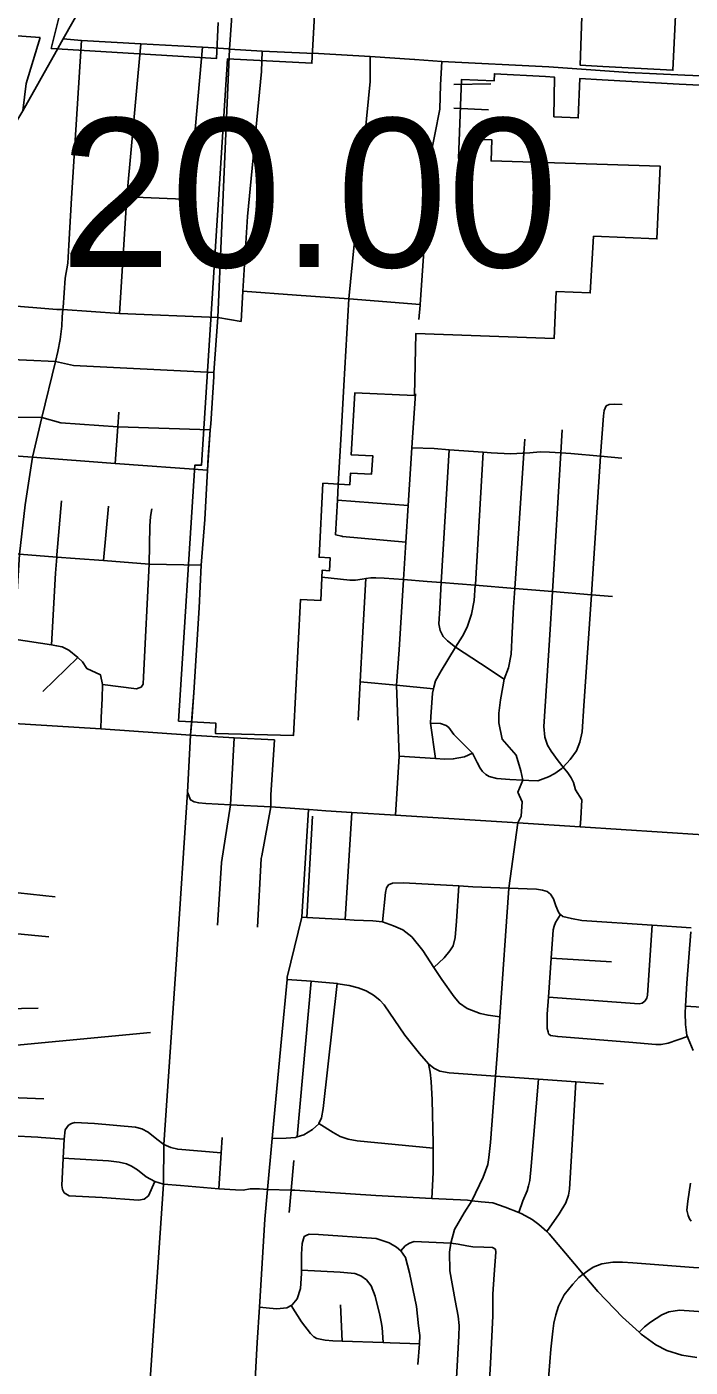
# Model space of a CAD drawing. Extents: x 1659811 to 1934326, y 644115 to 934867.
# Drawn here: x 1839414 to 1844319, y 728904 to 738816 of the extents above; entities that cross this region are included whole.
import ezdxf

# ---------------------------------------------------------------- set-up
doc = ezdxf.new("R2010")
doc.units = 0
for name, color, linetype in [('Default', 7, 'Continuous'), ('GM_X_City_Street', 7, 'Continuous'), ('GM_X_Corporation', 7, 'Continuous'), ('GM_X_County_Road', 7, 'Continuous'), ('GM_X_State_Route', 7, 'Continuous'), ('GM_X_Township', 7, 'Continuous'), ('GM_X_Township_Road', 7, 'Continuous')]:
    doc.layers.add(name, color=color, linetype=linetype)

msp = doc.modelspace()

# ---------------------------------------------------------------- linework, layer by layer
at = {"layer": 'GM_X_City_Street'}
for points in [[(1838723.3, 738793.1), (1839512.6, 738736.2)], [(1839385.5, 738194), (1839408.8, 738395.6), (1839512.6, 738736.2)], [(1839682.5, 736741.4), (1839698.6, 736957.2), (1839716.5, 737068.6), (1839724.4, 737200), (1839743.8, 737549.3), (1839817.5, 738714.7)], [(1840098.3, 736694.9), (1840153, 737559.7), (1840255.8, 738690.7)], [(1840603.8, 737558.1), (1840612.5, 737579.9), (1840619.4, 737611.8), (1840713.8, 738665)], [(1840902.3, 738651.8), (1840912.9, 738651.1), (1841153.8, 738635), (1841485.6, 738621.9)], [(1842572.3, 738389), (1842844.9, 738394.6)], [(1842570.3, 738214.3), (1842828.5, 738202.2)], [(1840153, 737559.7), (1840573.3, 737541), (1840591.4, 737544.5), (1840603.8, 737558.1)], [(1838532.6, 736816.1), (1839634.7, 736726), (1839681.3, 736725.8), (1840098.3, 736694.9), (1840826.6, 736667.4)], [(1839279.9, 733667.4), (1839319.7, 734287), (1839339.6, 734599.5), (1839359.2, 734917.3), (1839401.1, 735282.1), (1839454.9, 735633.2), (1839525.1, 735926.1), (1839626, 736340.4), (1839644.2, 736414.1), (1839660.9, 736504.4), (1839672.7, 736602.1), (1839676.4, 736671.4), (1839681.3, 736725.8), (1839682.5, 736741.4)], [(1838980.4, 736371.4), (1839626, 736340.4), (1839760.2, 736312.2), (1840795.9, 736258.9)], [(1842265.5, 735778.9), (1842287.2, 736101.1)], [(1838870.5, 735932.7), (1839525.1, 735926.1), (1839664.6, 735888.5), (1840087, 735858.8), (1840769.5, 735835.1)], [(1840066.9, 735587.5), (1840087, 735858.8), (1840095, 735966.9)], [(1843082.8, 733245), (1843125.3, 733241.5), (1843191.6, 733239.2), (1843270.6, 733268.8), (1843317.4, 733295.5), (1843370.5, 733332), (1843379.7, 733341.8), (1843432.6, 733398.3), (1843478.5, 733461), (1843502.4, 733526.5), (1843520.7, 733602.1), (1843532.5, 733794.1), (1843589.4, 734616.2), (1843592.3, 734658.2), (1843655.4, 735640.9), (1843655.8, 735646.5), (1843678.5, 735938.5), (1843683.7, 735978.4), (1843696.7, 736012.1)], [(1843696.7, 736012.1), (1843721.1, 736023.4), (1843757.2, 736024.3), (1843817.2, 736022.5)], [(1843506.4, 732900.4), (1843510.7, 732962.9), (1843516.8, 733100.9), (1843469.9, 733172.6), (1843455.5, 733227.2), (1843438.5, 733261.8), (1843415.6, 733298.6), (1843379.7, 733341.8), (1843342.1, 733387), (1843290.3, 733460.7), (1843263.5, 733503.6), (1843243.3, 733564.3), (1843237.7, 733642.6), (1843278.7, 734280.8), (1843300.5, 734639.6), (1843362.8, 735665.3), (1843373.2, 735835.4)], [(1842140, 732985.4), (1842167.8, 733422.9), (1842148.3, 733947.1), (1842167.5, 734207.9), (1842199.8, 734727.8), (1842217, 735004.2), (1842233.8, 735276.3), (1842260.4, 735702.9), (1842265.4, 735778.3), (1842265.5, 735778.9)], [(1843043.7, 732929), (1843069.7, 732978.5), (1843077.5, 733084.4), (1843044.9, 733155.4), (1843082.8, 733245), (1843067.1, 733313.6), (1843033.3, 733429), (1842928.7, 733548.7), (1842903.3, 733669.5), (1842905, 733741.7), (1842917.2, 733839.6), (1842933.4, 733935.4), (1842943.9, 733990.9), (1842974.6, 734074.8), (1842994.9, 734176.6), (1843002.4, 734334.8), (1843012.7, 734525), (1843022, 734662.3), (1843089.8, 735663), (1843096.8, 735765.8)], [(1838213.9, 735716.7), (1838993, 735665.7), (1839250.2, 735648.9), (1839454.9, 735633.2), (1840066.9, 735587.5), (1840749.1, 735536.8)], [(1842260.4, 735702.9), (1842426.3, 735697), (1842536.1, 735688.8), (1842787.7, 735669.9), (1842848.2, 735665.3), (1842990.2, 735658), (1843038.3, 735660.9), (1843078.4, 735662), (1843089.8, 735663), (1843132.6, 735666.8), (1843208.8, 735673.1), (1843278.9, 735671.4), (1843362.8, 735665.3), (1843436.9, 735659.8), (1843655.4, 735640.9), (1843814.7, 735627.1)], [(1842436, 733406.4), (1842398.7, 733665.9), (1842401, 733715.9), (1842410.5, 733850.3), (1842414.2, 733887.9), (1842421.3, 733921.7), (1842423.5, 733931.7), (1842434.9, 733979.4), (1842477.2, 734054.3), (1842584.1, 734227.8), (1842635, 734310.2), (1842669, 734375.3), (1842701.9, 734472.5), (1842721, 734574.2), (1842730, 734686), (1842730.5, 734692.2), (1842787.7, 735669.9)], [(1842943.9, 733990.9), (1842769.1, 734107.7), (1842584.1, 734227.8), (1842525.8, 734275.4), (1842492.8, 734308.4), (1842470, 734351.2), (1842461.5, 734401.6), (1842467, 734515.7), (1842478.2, 734706.5), (1842536.1, 735688.8)], [(1841695.7, 735059.6), (1841710.4, 735316.7), (1841716.8, 735429.5)], [(1839960.5, 733624.9), (1839964.8, 733708.2), (1839970, 733848), (1839973.5, 733952.1), (1839958.7, 734023.3), (1839858, 734070), (1839825.1, 734120.9), (1839790.1, 734152.7), (1839724.8, 734205.4), (1839675.4, 734230.6), (1839633.5, 734239.5), (1839595.6, 734246.4), (1839625.5, 734774.9), (1839635.2, 734894.1), (1839636.6, 734911), (1839669.6, 735311.1)], [(1839980.2, 734868.6), (1840017.3, 735271.1)], [(1840259.5, 733932.6), (1840274, 733954.3), (1840277.3, 734010.3), (1840318.2, 734843.4), (1840324.4, 735123.7), (1840327.2, 735194.7), (1840339.3, 735251.7)], [(1841710.4, 735316.7), (1842233.8, 735276.3)], [(1841695.7, 735059.6), (1841742.3, 735048.4), (1841747.5, 735047.9), (1842217, 735004.2)], [(1838991.3, 734941.3), (1839359.2, 734917.3), (1839635.2, 734894.1), (1839771.1, 734884.2), (1839980.2, 734868.6), (1840318.2, 734843.4), (1840703.8, 734834.1)], [(1841596.3, 734745.5), (1841801.2, 734724.7), (1841845.5, 734724.7), (1841892.8, 734731.3), (1841920, 734735.6), (1841957.2, 734741.4), (1841995.2, 734742.3), (1842055.2, 734738.5), (1842199.8, 734727.8), (1842374.8, 734714.9), (1842478.2, 734706.5), (1842730, 734686), (1843022, 734662.3), (1843300.5, 734639.6), (1843589.4, 734616.2), (1843744.8, 734603.6)], [(1841863.7, 733689.9), (1841878.7, 733972.2), (1841895.9, 734298.3), (1841920, 734735.6)], [(1838636.5, 734318.7), (1838906, 734298.4), (1839319.7, 734287), (1839595.6, 734246.4)], [(1839531.7, 733901.1), (1839790.1, 734152.7)], [(1839973.5, 733952.1), (1840225.2, 733921.3), (1840245.3, 733926.8), (1840259.5, 733932.6)], [(1841878.7, 733972.2), (1842148.3, 733947.1), (1842421.3, 733921.7)], [(1838314.7, 733722.4), (1838506.5, 733710.8), (1839279.9, 733667.4), (1839960.5, 733624.9), (1840625.4, 733578)], [(1840625.4, 733578), (1840633.3, 733682.6)], [(1842398.7, 733665.9), (1842473.5, 733663.6), (1842515.1, 733648.3), (1842534.7, 733633.7), (1842571.2, 733582.5), (1842709.5, 733443.8), (1842745.1, 733375.2), (1842765, 733333.5), (1842784.1, 733309.2), (1842807.6, 733286.7), (1842831.9, 733271.9), (1842888.7, 733257.2), (1842985.5, 733251.1), (1843082.8, 733245)], [(1840625.4, 733578), (1840602.7, 733155.6)], [(1840625.4, 733578), (1840947.4, 733558), (1841246, 733544.5)], [(1840854.4, 732636.4), (1840920.4, 733063.6), (1840947.4, 733558)], [(1841150.8, 732684.6), (1841218.2, 733047.1), (1841218.2, 733137.3), (1841246, 733544.5)], [(1842167.8, 733422.9), (1842436, 733406.4), (1842502.9, 733400.4), (1842566.7, 733401.7), (1842649.6, 733418.6), (1842709.5, 733443.8)], [(1840520.1, 731919.3), (1840602.7, 733155.6)], [(1840602.7, 733155.6), (1840625.3, 733099.6), (1840651.3, 733084.4), (1840685.2, 733076.6), (1840737.6, 733071.7), (1840920.4, 733063.6), (1841218.2, 733047.1), (1841395.8, 733034.7), (1841496, 733028.8), (1841502.3, 733028.4)], [(1840995.2, 724829.6), (1840980.5, 724875.5), (1840972, 725066.3), (1840946.1, 726012.2), (1841000.6, 726916.8), (1841055.9, 727915.8), (1841085.4, 728496.4), (1841116.7, 729088.1), (1841133.2, 729348.7), (1841174.5, 729999.7), (1841194.4, 730219.3), (1841228.4, 730595), (1841247.8, 730808.6), (1841297.5, 731333.1), (1841337.9, 731772), (1841339.6, 731789.6), (1841448.2, 732231.1), (1841496, 733028.8)], [(1841485.5, 732229.4), (1841525.5, 732978.5)], [(1841502.3, 733028.4), (1841623.7, 733019.5), (1841816.3, 733007.2), (1842140, 732985.4), (1843043.7, 732929), (1843506.4, 732900.4), (1844416.1, 732840.5)], [(1841767.6, 732213.8), (1841816.3, 733007.2)], [(1842588.9, 728781.7), (1842608.9, 729134.1), (1842610.6, 729212.2), (1842604.2, 729280.5), (1842580.8, 729397.3), (1842541.6, 729616.7), (1842538.7, 729755.1), (1842548.3, 729821.2), (1842576.8, 729922.9), (1842647.4, 730045.2), (1842703.9, 730135), (1842787.6, 730308.6), (1842821.7, 730404.1), (1842830.9, 730456), (1842841.4, 730566), (1842879.8, 731055.7), (1842892, 731212.3), (1842911.9, 731496.2), (1842978.3, 732446.8), (1843043.7, 732929)], [(1841120.4, 732158.9), (1841147.4, 732666.3), (1841150.8, 732684.6)], [(1840822.7, 732173.7), (1840853.9, 732632.8), (1840854.4, 732636.4)], [(1842042.8, 732197.9), (1842065.9, 732413.9), (1842072.7, 732449.8), (1842089.2, 732471.5), (1842117.5, 732482.9), (1842199.7, 732485), (1842607.9, 732462.8), (1842711.8, 732457.2), (1842978.3, 732446.8), (1843182, 732438.4), (1843225.9, 732431.3), (1843261.8, 732422.5), (1843285.4, 732401.9), (1843308.6, 732367.3), (1843325.4, 732314.8), (1843346.4, 732268.2), (1843356.1, 732254), (1843360.3, 732250.8), (1843377.8, 732237.4), (1843441.3, 732221.3), (1843517.3, 732208.2), (1844038.7, 732172.9), (1844326.5, 732153.5)], [(1842424.1, 731860.5), (1842499.6, 731930.9), (1842542.9, 731984), (1842565.7, 732019.6), (1842581.2, 732081.3), (1842591.9, 732201.4), (1842607.9, 732462.8)], [(1838929.4, 732440), (1838982.9, 732452.6), (1839623.8, 732382.5)], [(1841448.2, 732231.1), (1841485.5, 732229.4), (1841620.9, 732221.6), (1841767.6, 732213.8), (1841835, 732210.7), (1841973.1, 732205.5), (1842042.8, 732197.9), (1842126.4, 732167.9), (1842193.9, 732138.3), (1842260.8, 732086.7), (1842342.7, 731986.6), (1842424.1, 731860.5), (1842482, 731770.9), (1842573.3, 731642.5), (1842612.3, 731595.6), (1842669.4, 731556.1), (1842766.8, 731519.8), (1842824.6, 731506.5), (1842911.9, 731496.2)], [(1843272, 731370.6), (1843268.4, 731384.8), (1843261.1, 731409), (1843262.3, 731515.2), (1843270.9, 731641.5), (1843290.6, 731929.5), (1843304.9, 732139.3), (1843313.7, 732165.1), (1843322.5, 732192.9), (1843360.3, 732250.8)], [(1843983.7, 731609.8), (1843998.5, 731633.4), (1844003.1, 731655.3), (1844038.7, 732172.9)], [(1838809.3, 732123.7), (1838826.7, 732122.9), (1838908.9, 732151.4), (1839576.3, 732087.2)], [(1844340.7, 731245.4), (1844304.8, 731334.2), (1844298.2, 731349.6), (1844295.3, 731356.4), (1844288.2, 731398.7), (1844285.1, 731438.8), (1844283, 731525.1), (1844285.5, 731574.8), (1844294, 731745.3), (1844324.6, 732123.5)], [(1843290.6, 731929.5), (1843738.2, 731901.8)], [(1841337.9, 731772), (1841515.9, 731758.4), (1841567.7, 731754.5), (1841707.8, 731740.7), (1841713.4, 731740.1), (1841797.1, 731725.6), (1841864.7, 731709.5), (1841924.1, 731687.7), (1841977.2, 731656), (1842025.1, 731617.6), (1842055.1, 731583.6), (1842208.6, 731360.5), (1842316.6, 731222.9), (1842385.1, 731148.4), (1842422.9, 731115.6), (1842466.9, 731094.1), (1842536.6, 731082), (1842879.8, 731055.7), (1843198.1, 731033.3), (1843473.7, 731014), (1843679.3, 730999.6)], [(1841228.4, 730595), (1841331, 730597.1), (1841401.2, 730603), (1841413.9, 730607.2), (1841461.9, 730623.2), (1841527.1, 730661.3), (1841572.4, 730704.1), (1841573.8, 730707.2), (1841591.8, 730747.6), (1841605.8, 730817.3), (1841707.8, 731740.7)], [(1841413.9, 730607.2), (1841515.9, 731758.4)], [(1843270.9, 731641.5), (1843941.2, 731591), (1843963.3, 731596.4), (1843983.7, 731609.8)], [(1844285.5, 731574.8), (1844916.2, 731534.3), (1845056.3, 731525.4)], [(1838708.1, 731542.8), (1838760.5, 731544.6), (1839498.7, 731559)], [(1838689.5, 731223.5), (1840329.4, 731379.5)], [(1843272, 731370.6), (1843285.6, 731358.2), (1843339.4, 731348.6), (1843864.7, 731308.7), (1844066.3, 731290.6), (1844104.4, 731291.5), (1844156.7, 731299.9), (1844298.2, 731349.6)], [(1842408.7, 730150.9), (1842418.5, 730343.9), (1842418.9, 730524.5), (1842419, 730560.4), (1842410.5, 730881.4), (1842404.6, 731017.9), (1842395.2, 731085.8), (1842385.1, 731148.4)], [(1843050.9, 730048.6), (1843081, 730135.6), (1843113.1, 730208.8), (1843124.2, 730244.6), (1843133.4, 730284.4), (1843142.6, 730390.3), (1843198.1, 731033.3)], [(1843258.4, 729906.8), (1843350.3, 730037.4), (1843400.8, 730120), (1843418.5, 730177.6), (1843427.8, 730221.4), (1843444.4, 730509.6), (1843453.5, 730677.7), (1843473.7, 731014)], [(1838616.8, 730926.8), (1839540.5, 730887.6)], [(1839689.7, 730194.5), (1839676.8, 730218.2), (1839673.3, 730247.7), (1839683, 730449.2), (1839691, 730591.7), (1839696.9, 730659.1), (1839722.9, 730694.6)], [(1839722.9, 730694.6), (1839744.2, 730707.6), (1839769, 730714.6), (1839914.4, 730706.4), (1840217.4, 730679.7), (1840263.6, 730665.9), (1840311.1, 730642.1), (1840374.9, 730589.6), (1840426.2, 730550.9), (1840479.9, 730528.4), (1840530, 730515.9), (1840850.1, 730489.6)], [(1841573.8, 730707.2), (1841678.6, 730638.8), (1841731.7, 730609.1), (1841789.2, 730589.4), (1841856.9, 730577.3), (1842418.9, 730524.5)], [(1838544.6, 730661.9), (1839301.6, 730614.2), (1839496.4, 730604.7)], [(1839496.4, 730604.7), (1839520.9, 730603.5), (1839691, 730591.7)], [(1840833.9, 730224.5), (1840850.1, 730489.6), (1840858.9, 730603.4)], [(1839683, 730449.2), (1840018.3, 730430.2), (1840096.1, 730420.8), (1840151.1, 730407.1), (1840187.4, 730392.1), (1840231.1, 730363.3), (1840297.4, 730310.8), (1840359.9, 730277), (1840424.9, 730257), (1840550, 730247), (1840833.9, 730224.5), (1840957.6, 730215.8), (1841012.7, 730213.2), (1841066.4, 730223.2), (1841133.3, 730224.3), (1841194.4, 730219.3)], [(1841352.7, 730049.2), (1841367.8, 730213.2), (1841388.2, 730433)], [(1839689.7, 730194.5), (1839725.9, 730172), (1839970.1, 730158.6), (1840238.6, 730140.7), (1840282.4, 730145.7), (1840313.6, 730172), (1840359.9, 730277)], [(1841194.4, 730219.3), (1841367.8, 730213.2), (1841395.4, 730212.3), (1841993.4, 730174.5), (1842408.7, 730150.9), (1842671.6, 730138.9), (1842703.9, 730135), (1842773.4, 730126.5), (1842859.4, 730118.6), (1842950.8, 730088.4), (1843050.9, 730048.6), (1843073.9, 730039.5), (1843151, 729995.6), (1843200.3, 729958.4), (1843258.4, 729906.8), (1843276.8, 729890.5), (1843464.1, 729667.7), (1843528.6, 729591.6), (1843635.8, 729465.3), (1843817.7, 729274.7), (1843942.2, 729162.6), (1843957.1, 729149.2), (1844065.5, 729070.6), (1844146.6, 729026.6), (1844258, 728993.9), (1844369.1, 728976.4)], [(1844326.4, 729984.6), (1844314.8, 730000.9), (1844303.3, 730027.2), (1844294.2, 730065.5), (1844301.7, 730131.5), (1844321.6, 730264.5)], [(1841465.5, 729871.5), (1841483.8, 729880.9), (1841502.1, 729888.4), (1841570.1, 729886.4), (1841997.5, 729855.5), (1842092.7, 729824.6), (1842147.8, 729792.9), (1842180.6, 729765.7), (1842213.6, 729714.7), (1842244.2, 729601.5), (1842294.9, 729353.5), (1842310.6, 729210.7), (1842320.5, 729138.2), (1842316.3, 729076.1), (1842306.1, 728924.2)], [(1841133.2, 729348.7), (1841207.5, 729342), (1841263.3, 729336.3), (1841335.6, 729342.2), (1841368.5, 729360.6), (1841376.3, 729365), (1841413.7, 729410), (1841438, 729485.4), (1841445.3, 729597.5), (1841445.4, 729621.5), (1841445.6, 729739.8), (1841450, 729819.8), (1841465.5, 729871.5)], [(1842180.6, 729765.7), (1842212.2, 729802.9), (1842242.8, 729822.1), (1842277.2, 729833.1), (1842548.3, 729821.2)], [(1842548.3, 729821.2), (1842602.9, 729813.3), (1842668.6, 729801.3), (1842712.4, 729793.9), (1842794.4, 729791.5), (1842856.4, 729789.6), (1842880, 729776.9)], [(1842833.7, 728764.9), (1842842.8, 728932.1), (1842859.3, 729284.4), (1842860.1, 729444.7), (1842870.4, 729588.8), (1842881.4, 729754.8), (1842880, 729776.9)], [(1841445.4, 729621.5), (1841729.9, 729607), (1841839.7, 729597.7), (1841883.2, 729580.3), (1841924.4, 729551), (1841959.1, 729505.9), (1841988.8, 729428.8), (1842024.7, 729289.5), (1842035.3, 729241), (1842042, 729198.7), (1842048.6, 729086.5)], [(1843261.2, 728735.6), (1843274.8, 728851), (1843288.4, 729037), (1843302.4, 729170.9), (1843310.2, 729230.8), (1843326, 729290.4), (1843346, 729356), (1843388.5, 729438.9), (1843450.9, 729519.2), (1843496.4, 729567.9), (1843528.6, 729591.6), (1843561.9, 729616.1), (1843602.7, 729642.9), (1843665.6, 729669), (1843746, 729680.7), (1843818.1, 729680.5), (1843896, 729676.2), (1844343.5, 729642.6), (1844424.4, 729636.2), (1845204, 729601.7), (1845277.6, 729596.9), (1845336.7, 729572.9)], [(1841368.5, 729360.6), (1841444.7, 729240.7), (1841512.2, 729154.5), (1841535.4, 729127.7), (1841559.1, 729117), (1841618.8, 729105.2), (1841676.7, 729099.4), (1841744.7, 729097.1), (1842048.6, 729086.5), (1842100.6, 729084.7), (1842316.3, 729076.1)], [(1841744.7, 729097.1), (1841732.7, 729366.4)], [(1843942.2, 729162.6), (1843982, 729202.5), (1844025.1, 729237.3), (1844108.7, 729290.9), (1844161.5, 729313.4), (1844239.9, 729325.1), (1844487.6, 729309.6), (1844815, 729277.7), (1844999.4, 729285.1), (1845128.9, 729267.5), (1845218.4, 729243.6), (1845312.7, 729200.4)]]:
    msp.add_lwpolyline(points, dxfattribs=at)
at = {"layer": 'GM_X_Corporation'}
for points in [[(1839993.2, 740255.6), (1839595, 738656.2), (1840815.2, 738581.2), (1840827.6, 738847.6)], [(1841609.9, 740150.1), (1841522.5, 738545.8), (1840898.3, 738579.8), (1840705.5, 735573.8), (1840655.5, 735573.8), (1840536.3, 733682.4), (1840586.2, 733679.5), (1840812, 733666.2), (1840809.8, 733590.1), (1841385.2, 733574.6), (1841436.4, 734580.7), (1841587.1, 734573), (1841598.6, 734798.5), (1841650.9, 734792), (1841656, 734889.8), (1841575.3, 734893.9), (1841603.1, 735440.3), (1841802.8, 735430.1), (1841807.1, 735514.7), (1841962.1, 735506.8), (1841972, 735644.5), (1841811.7, 735651.1), (1841840.4, 736110.1), (1842280.6, 736089.7), (1842290.3, 736548), (1843314.3, 736511.2), (1843327.4, 736857.4), (1843579.9, 736848.2), (1843604.5, 737267), (1844072.6, 737247), (1844097.3, 737784.4), (1842846.9, 737824.5), (1842852.8, 737978.9), (1842675, 737985.7), (1842669.4, 737840.8), (1842605.5, 737843.3), (1842627.9, 738425.8), (1842869.7, 738416.5), (1842871.7, 738468.7), (1843248.1, 738448.5), (1843315, 738444.5), (1843311.9, 738150.9), (1843491.8, 738142.5), (1843501.9, 738433.2), (1843667.1, 738423.3), (1844236.8, 738392), (1844693.7, 738369.8)], [(1844265.6, 740013.5), (1844191.7, 738494.6), (1843672.8, 738523.1), (1843505.3, 738533.2), (1843557.8, 740047.9)]]:
    msp.add_lwpolyline(points, dxfattribs=at)
at = {"layer": 'GM_X_County_Road'}
for points in [[(1839683.3, 738728.1), (1839817.5, 738714.7), (1840255.8, 738690.7), (1840713.8, 738665), (1840796.3, 738659.2)], [(1840796.3, 738659.2), (1840902.3, 738651.8)], [(1841485.6, 738621.9), (1841569.8, 738618.6), (1841952.7, 738595.4), (1842280.8, 738574.3)], [(1842280.8, 738574.3), (1842284, 738574), (1842483.5, 738559.8), (1843274.3, 738518.8), (1843860.3, 738477.9), (1844280.7, 738458.3), (1844697.4, 738440.5), (1844772.8, 738436)], [(1840755.9, 735636.2), (1840769.5, 735835.1), (1840773.9, 735881.2), (1840795.9, 736228.2), (1840795.9, 736258.9), (1840826.6, 736667.4)], [(1840633.3, 733682.6), (1840649.4, 733893.5), (1840667.5, 734207), (1840688.2, 734520.5), (1840703.8, 734834.1), (1840730.2, 735173.2), (1840749.1, 735536.8), (1840755.9, 735636.2)]]:
    msp.add_lwpolyline(points, dxfattribs=at)
at = {"layer": 'GM_X_State_Route'}
for points in [[(1839630.5, 738633.3), (1839683.3, 738728.1), (1839907.7, 739123.5), (1840086.6, 739440.2), (1840316.5, 739850.6), (1840431.1, 740064.7)], [(1839194.9, 737883.2), (1839299.7, 738054.7), (1839385.5, 738194), (1839630.5, 738633.3)]]:
    msp.add_lwpolyline(points, dxfattribs=at)
at = {"layer": 'GM_X_Township'}
msp.add_lwpolyline([(1841439.5, 746774.1), (1841166.4, 742281.4), (1841095.2, 741263.6), (1840912.9, 738651.1), (1840826.6, 736667.4), (1840795.9, 736258.9), (1840795.9, 736228.2), (1840773.9, 735881.2), (1840769.5, 735835.1), (1840749.1, 735536.8), (1840730.2, 735173.2), (1840703.8, 734834.1), (1840688.2, 734520.5), (1840667.5, 734207), (1840649.4, 733893.5), (1840625.4, 733578), (1840602.7, 733155.6), (1840520.1, 731919.3), (1840426.2, 730550.9), (1840424.9, 730257), (1840309, 728558.8)], dxfattribs=at)
at = {"layer": 'GM_X_Township_Road'}
for points in [[(1840826.6, 736667.4), (1840997.8, 736637.6), (1841011.7, 736859.9), (1841046.1, 737413.1), (1841149.5, 738484.6), (1841153.8, 738635)], [(1841716.8, 735429.5), (1841719.4, 735474.3), (1841738.3, 735805.1), (1841758.8, 736163.5), (1841795.3, 736803.4), (1841952.7, 738412), (1841952.7, 738595.4)], [(1842321.8, 736757.1), (1842322.3, 736763), (1842376.5, 737549.9), (1842394.2, 737832.5), (1842467.5, 738207.2), (1842472.8, 738387), (1842483.5, 738559.8)], [(1841011.7, 736859.9), (1841407.1, 736831.4), (1841795.3, 736803.4), (1841798.2, 736803.2)], [(1841798.2, 736803.2), (1842322.3, 736763)], [(1842313.4, 736650.8), (1842321.8, 736757.1)]]:
    msp.add_lwpolyline(points, dxfattribs=at)

# ---------------------------------------------------------------- texts
at = {"layer": 'Default'}
msp.add_text('20.00', height=1100, dxfattribs=at).set_placement((1839661.2, 737039))

doc.saveas('drawing.dxf')
